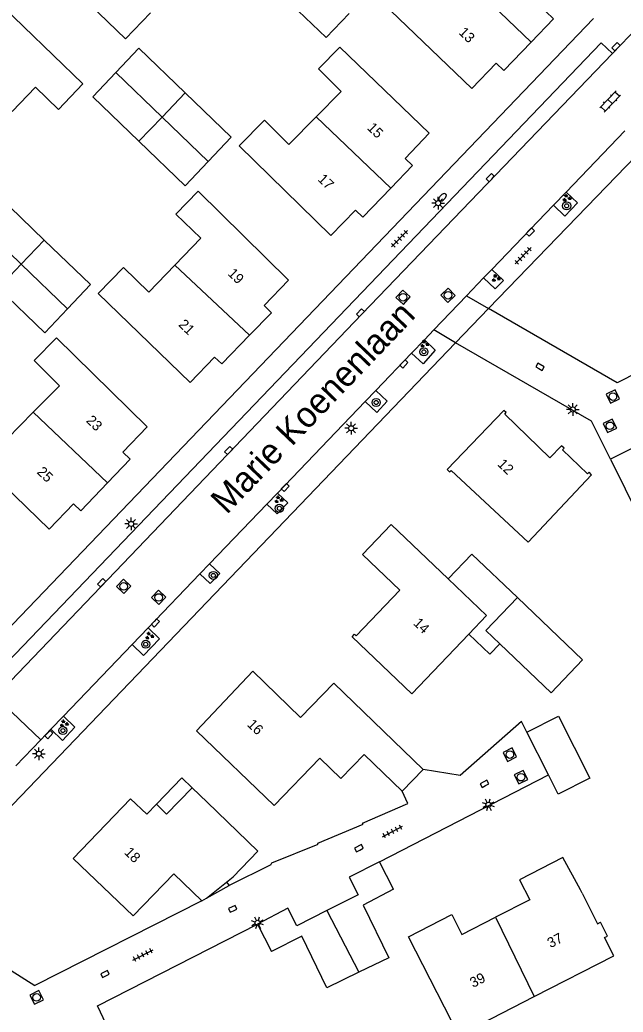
# Model space of a CAD drawing. Extents: x 128999 to 131010, y 395498 to 399007.
# Drawn here: x 130477.9 to 130537.4, y 398150.1 to 398247.9 of the extents above; entities that cross this region are included whole.
import ezdxf

# ---------------------------------------------------------------- set-up
doc = ezdxf.new("R2010")
doc.units = 0
for name, color, linetype in [('gg-afsc-erfafscheiding', 7, 'Continuous'), ('gg-afsc-hekwerk', 7, 'Continuous'), ('gg-afsc-muur', 7, 'Continuous'), ('gg-anno-huisnummerreeks BGT', 7, 'Continuous'), ('gg-anno-openbare ruimte label', 7, 'Continuous'), ('gg-bbg-bijgebouw', 7, 'Continuous'), ('gg-bbg-gedigitaliseerde bebouwing', 7, 'Continuous'), ('gg-bbg-gedigitaliseerde bijgebouw', 7, 'Continuous'), ('gg-bbg-hoofdgebouw', 7, 'Continuous'), ('gg-bbg-luifel en loopbrug', 7, 'Continuous'), ('gg-bbg-tussenscheiding', 7, 'Continuous'), ('gg-knt-verharding', 7, 'Continuous'), ('gg-knt-verharding nz', 7, 'Continuous'), ('gt-grn-weggrens', 7, 'Continuous'), ('gt-symb-boom', 7, 'Continuous'), ('gt-symb-brandkraan', 7, 'Continuous'), ('gt-symb-groenvak', 7, 'Continuous'), ('gt-symb-klinker verharding', 7, 'Continuous'), ('gt-symb-kolk', 7, 'Continuous'), ('gt-symb-lichtmast', 7, 'Continuous'), ('gt-symb-rioolschacht', 7, 'Continuous'), ('gt-symb-tegel verharding', 7, 'Continuous')]:
    doc.layers.add(name, color=color, linetype=linetype)

# ---------------------------------------------------------------- blocks, each defined once
blk = doc.blocks.new('gt0-KL1')
at = {"layer": 'gt-symb-klinker verharding'}
for p, q in [((-1.15, 0.3), (1.15, 0.3)), ((-1, -0.3), (-1, 0.3)), ((-0.5, 0.3), (-0.5, 0.45)), ((0, -0.3), (0, 0.3)), ((0.5, 0.3), (0.5, 0.45)), ((1, -0.3), (1, 0.3)), ((-1.15, -0.3), (1.15, -0.3)), ((-0.5, -0.45), (-0.5, -0.3)), ((0.5, -0.45), (0.5, -0.3))]:
    blk.add_line(p, q, dxfattribs=at)
blk = doc.blocks.new('gt0-KOLK')
at = {"layer": 'gt-symb-kolk'}
blk.add_lwpolyline([(0, 0), (0.375, 0), (0.375, 0.4), (-0.375, 0.4), (-0.375, 0), (0, 0)], dxfattribs=at)
blk = doc.blocks.new('gt0-RS')
at = {"layer": 'gt-symb-rioolschacht'}
blk.add_lwpolyline([(-0.5, -0.5), (0.5, -0.5), (0.5, 0.5), (-0.5, 0.5)], close=True, dxfattribs=at)
blk.add_circle((0, 0), 0.375, dxfattribs=at)
blk = doc.blocks.new('gt0-GRVAK')
at = {"layer": 'gt-symb-groenvak'}
for p, q in [((-0.11, 0.189), (-0.228, 0.24)), ((-0.182, 0.153), (0.088, 0.153)), ((-0.091, 0.211), (-0.156, 0.322)), ((-0.047, 0.214), (-0.047, 0.393)), ((-0.004, 0.211), (0.061, 0.322)), ((0.015, 0.189), (0.133, 0.24)), ((0.262, -0.052), (0.197, 0.059)), ((0.305, -0.049), (0.305, 0.13)), ((0.349, -0.052), (0.414, 0.059)), ((-0.245, -0.228), (-0.363, -0.177)), ((-0.318, -0.264), (-0.047, -0.264)), ((-0.226, -0.206), (-0.291, -0.095)), ((-0.183, -0.203), (-0.183, -0.024)), ((-0.139, -0.206), (-0.074, -0.095)), ((-0.12, -0.228), (-0.002, -0.177)), ((0.243, -0.074), (0.125, -0.023)), ((0.17, -0.11), (0.441, -0.11)), ((0.368, -0.074), (0.486, -0.023))]:
    blk.add_line(p, q, dxfattribs=at)
blk = doc.blocks.new('gt0-TEG1')
at = {"layer": 'gt-symb-tegel verharding'}
for p, q in [((-1.125, 0), (1.125, 0)), ((-0.9, -0.25), (-0.9, 0.25)), ((-0.45, -0.25), (-0.45, 0.25)), ((0, -0.25), (0, 0.25)), ((0.45, -0.25), (0.45, 0.25)), ((0.9, -0.25), (0.9, 0.25))]:
    blk.add_line(p, q, dxfattribs=at)
blk = doc.blocks.new('gt0-BOOM')
at = {"layer": 'gt-symb-boom'}
for radius in [0.4, 0.2]:
    blk.add_circle((0, 0), radius, dxfattribs=at)
blk = doc.blocks.new('gt0-LMAST')
at = {"layer": 'gt-symb-lichtmast'}
for p, q in [((-0.182, 0.173), (-0.447, 0.438)), ((-0.005, 0.246), (-0.005, 0.621)), ((0.172, 0.173), (0.437, 0.438)), ((-0.255, -0.004), (-0.63, -0.004)), ((-0.182, -0.181), (-0.447, -0.446)), ((-0.005, -0.254), (-0.005, -0.629)), ((0.437, -0.446), (0.172, -0.181)), ((0.245, -0.004), (0.62, -0.004))]:
    blk.add_line(p, q, dxfattribs=at)
blk.add_circle((-0.005, -0.004), 0.25, dxfattribs=at)
blk = doc.blocks.new('gt0-BR')
at = {"layer": 'gt-symb-brandkraan'}
for centre, radius, start, end in [((-0.244, 0), 0.206, 107.56694, 252.43307), ((0.599, -2.664), 3, 106.89205, 107.56694), ((0, -0.691), 0.938, 73.10799, 106.89205), ((-0.599, -2.664), 3, 72.43309, 73.10799), ((0.244, 0), 0.206, 287.56695, 72.43309), ((0.599, 2.664), 3, 252.43307, 253.10797), ((0, 0.691), 0.938, 253.10797, 286.89206), ((-0.599, 2.664), 3, 286.89206, 287.56695)]:
    blk.add_arc(centre, radius, start, end, dxfattribs=at)

msp = doc.modelspace()

# ---------------------------------------------------------------- linework, layer by layer
at = {"layer": 'gg-afsc-erfafscheiding'}
for p, q in [((130516.196, 398170.631), (130515.64, 398171.84)), ((130498.304, 398162.873), (130498.579, 398162.532))]:
    msp.add_line(p, q, dxfattribs=at)
at = {"layer": 'gg-afsc-hekwerk'}
for p, q in [((130502.667, 398164.591), (130498.579, 398162.532)), ((130495.856, 398161.03), (130479.38, 398152.67))]:
    msp.add_line(p, q, dxfattribs=at)
at = {"layer": 'gg-afsc-muur'}
msp.add_lwpolyline([(130502.667, 398164.591), (130502.76, 398164.788), (130507.346, 398166.619), (130507.307, 398166.712), (130511.772, 398168.593), (130511.727, 398168.697), (130516.196, 398170.631)], dxfattribs=at)
at = {"layer": 'gg-bbg-bijgebouw'}
for p, q in [((130510.413, 398248.577), (130508.147, 398246.205)), ((130489.665, 398245.134), (130487.387, 398242.744)), ((130487.387, 398242.744), (130485.109, 398240.354)), ((130538.951, 398206.001), (130536.19, 398204.62)), ((130530.06, 398173.45), (130527.93, 398177.66)), ((130514.78, 398162.18), (130513.4, 398164.88)), ((130501.35, 398158.75), (130502.74, 398156.05))]:
    msp.add_line(p, q, dxfattribs=at)
for points in [[(130527.93, 398177.66), (130531.06, 398179.24), (130534.14, 398173.13), (130531.01, 398171.55), (130530.06, 398173.45)], [(130513.4, 398164.88), (130510.42, 398163.36), (130511.3, 398161.63), (130508.205, 398160.067)], [(130508.205, 398160.067), (130505.24, 398158.57), (130504.35, 398160.3), (130501.35, 398158.75)]]:
    msp.add_lwpolyline(points, dxfattribs=at)
at = {"layer": 'gg-bbg-gedigitaliseerde bebouwing'}
for points in [[(130507.165, 398238.388), (130509.622, 398240.875), (130507.372, 398243.093), (130509.481, 398245.239)], [(130481.722, 398239.103), (130479.454, 398241.289), (130477.163, 398238.911)], [(130508.61, 398226.68), (130499.56, 398235.524), (130502.046, 398238.04), (130504.462, 398235.653), (130507.165, 398238.388)], [(130493.202, 398223.743), (130495.77, 398226.402), (130493.308, 398228.781), (130495.506, 398231.056), (130504.43, 398222.25)], [(130494.71, 398212.18), (130485.635, 398220.94), (130488.127, 398223.52), (130490.64, 398221.092), (130493.202, 398223.743)], [(130479.234, 398209.224), (130481.83, 398211.845), (130479.318, 398214.333), (130481.521, 398216.558), (130490.49, 398207.79)], [(130480.81, 398197.69), (130471.777, 398206.456), (130474.276, 398208.979), (130476.657, 398206.622), (130479.234, 398209.224)], [(130520.47, 398203.5), (130528.068, 398196.409), (130534.3, 398203.07)]]:
    msp.add_lwpolyline(points, dxfattribs=at)
at = {"layer": 'gg-bbg-gedigitaliseerde bijgebouw'}
for p, q in [((130508.147, 398246.205), (130503.577, 398250.54)), ((130489.665, 398245.134), (130494.217, 398240.746)), ((130494.217, 398240.746), (130498.77, 398236.358)), ((130489.665, 398235.963), (130485.109, 398240.354)), ((130498.77, 398236.358), (130496.495, 398233.965)), ((130475.738, 398230.617), (130480.311, 398226.219)), ((130530.337, 398181.556), (130525.274, 398186.391))]:
    msp.add_line(p, q, dxfattribs=at)
for points in [[(130496.495, 398233.965), (130494.221, 398231.571), (130489.665, 398235.963)], [(130480.311, 398226.219), (130484.885, 398221.822), (130482.628, 398219.448)], [(130482.628, 398219.448), (130480.372, 398217.074), (130475.785, 398221.484)], [(130536.19, 398204.62), (130539.097, 398198.751), (130538.729, 398198.576), (130541.235, 398193.325), (130540.451, 398192.259), (130543.027, 398186.862), (130547.18, 398188.844), (130544.154, 398195.184)], [(130525.274, 398186.391), (130523.9, 398187.703), (130527.006, 398190.955)], [(130527.006, 398190.955), (130533.442, 398184.809), (130530.337, 398181.556)], [(130514.78, 398162.18), (130511.789, 398160.619), (130514.308, 398155.423), (130511.37, 398153.999)], [(130511.37, 398153.999), (130508.199, 398152.463), (130505.729, 398157.559), (130502.74, 398156.05)]]:
    msp.add_lwpolyline(points, dxfattribs=at)
at = {"layer": 'gg-bbg-hoofdgebouw'}
for p, q in [((130513.705, 398249.612), (130522.52, 398241.16)), ((130518.31, 398236.76), (130509.481, 398245.239)), ((130522.52, 398241.16), (130524.925, 398243.659)), ((130518.31, 398236.76), (130515.922, 398234.279)), ((130511.017, 398229.182), (130508.61, 398226.68)), ((130504.43, 398222.25), (130502.02, 398219.753)), ((130497.121, 398214.677), (130494.71, 398212.18)), ((130490.49, 398207.79), (130488.088, 398205.284)), ((130483.211, 398200.196), (130480.81, 398197.69)), ((130515.64, 398171.84), (130517.71, 398173.98)), ((130496.38, 398170.77), (130494.914, 398172.189)), ((130488.84, 398171.1), (130490.431, 398169.571)), ((130491.391, 398170.562), (130490.431, 398169.571)), ((130493.095, 398163.704), (130495.856, 398161.03)), ((130498.304, 398162.873), (130498.97, 398163.41)), ((130496.335, 398161.286), (130498.304, 398162.873)), ((130533.392, 398161.794), (130533.225, 398162.124)), ((130495.856, 398161.03), (130496.335, 398161.286)), ((130521.22, 398147.78), (130528.649, 398151.589))]:
    msp.add_line(p, q, dxfattribs=at)
for points in [[(130479.51, 398254.57), (130488.34, 398246.064), (130490.82, 398248.638)], [(130475.3, 398250.15), (130484.13, 398241.644), (130481.722, 398239.103)], [(130528.349, 398245.753), (130530.556, 398248.046), (130529.825, 398248.75)], [(130524.925, 398243.659), (130525.656, 398242.955), (130528.349, 398245.753)], [(130514.503, 398231.331), (130516.654, 398233.575), (130515.922, 398234.279)], [(130511.017, 398229.182), (130511.759, 398228.468), (130514.503, 398231.331)], [(130502.02, 398219.753), (130502.754, 398219.051), (130500.582, 398216.821)], [(130500.582, 398216.821), (130497.831, 398213.996), (130497.121, 398214.677)], [(130534.3, 398203.07), (130534.07, 398203.32), (130533.91, 398203.17), (130531.46, 398205.52), (130531.61, 398205.68), (130531.37, 398205.91), (130530.22, 398204.72), (130525.75, 398209.04), (130525.9, 398209.2), (130525.67, 398209.42), (130520.08, 398203.57), (130520.32, 398203.34), (130520.47, 398203.5)], [(130488.088, 398205.284), (130488.814, 398204.591), (130486.572, 398202.256)], [(130486.572, 398202.256), (130483.931, 398199.506), (130483.211, 398200.196)], [(130510.71, 398187.08), (130510.92, 398187.33), (130511.09, 398187.19), (130515.39, 398191.67), (130511.72, 398195.19), (130514.55, 398198.17), (130520.183, 398192.788)], [(130520.183, 398192.788), (130523.96, 398189.18), (130522.21, 398187.347)], [(130522.21, 398187.347), (130516.59, 398181.46), (130510.71, 398187.08)], [(130515.64, 398171.84), (130511.89, 398175.48), (130509.59, 398173.1), (130507.51, 398175.11), (130503, 398170.43), (130495.33, 398177.82), (130500.91, 398183.69), (130505.62, 398179.11), (130508.9, 398182.51), (130517.71, 398173.98)], [(130494.914, 398172.189), (130492.396, 398169.588), (130491.391, 398170.562)], [(130488.84, 398171.1), (130483.18, 398165.21), (130489.09, 398159.56), (130493.095, 398163.704)], [(130496.38, 398170.77), (130501.39, 398165.95), (130498.97, 398163.41)], [(130533.225, 398162.124), (130531.499, 398165.3), (130527.218, 398163.105), (130528.222, 398161.147), (130524.84, 398159.413)], [(130533.392, 398161.794), (130534.916, 398158.777), (130535.212, 398158.926)], [(130521.22, 398147.78), (130516.247, 398157.479), (130520.527, 398159.674), (130521.531, 398157.716), (130524.84, 398159.413)], [(130528.649, 398151.589), (130536.51, 398155.62), (130535.6, 398157.41), (130535.9, 398157.56), (130535.212, 398158.926)]]:
    msp.add_lwpolyline(points, dxfattribs=at)
at = {"layer": 'gg-bbg-luifel en loopbrug'}
for points in [[(130527.006, 398190.955), (130522.522, 398195.237), (130520.183, 398192.788)], [(130522.21, 398187.347), (130524.29, 398185.361), (130525.274, 398186.391)], [(130491.391, 398170.562), (130493.909, 398173.163), (130494.914, 398172.189)]]:
    msp.add_lwpolyline(points, dxfattribs=at)
at = {"layer": 'gg-bbg-tussenscheiding'}
for p, q in [((130520.913, 398252.912), (130528.349, 398245.753)), ((130491.941, 398238.354), (130487.387, 398242.744)), ((130491.941, 398238.354), (130494.217, 398240.746)), ((130489.665, 398235.963), (130491.941, 398238.354)), ((130496.495, 398233.965), (130491.941, 398238.354)), ((130507.165, 398238.388), (130514.503, 398231.331)), ((130478.048, 398223.852), (130473.469, 398228.256)), ((130478.048, 398223.852), (130480.311, 398226.219)), ((130475.785, 398221.484), (130478.048, 398223.852)), ((130482.628, 398219.448), (130478.048, 398223.852)), ((130493.202, 398223.743), (130500.582, 398216.821)), ((130479.234, 398209.224), (130486.572, 398202.256)), ((130508.205, 398160.067), (130511.37, 398153.999)), ((130524.84, 398159.413), (130528.649, 398151.589))]:
    msp.add_line(p, q, dxfattribs=at)
at = {"layer": 'gg-knt-verharding'}
for p, q in [((130524.14, 398219.45), (130556.667, 398253.119)), ((130456.065, 398166.289), (130534.527, 398248.06)), ((130539.815, 398248.211), (130536.396, 398244.623)), ((130531.805, 398230.955), (130537.602, 398236.999)), ((130530.559, 398229.655), (130531.805, 398230.955)), ((130524.488, 398223.325), (130530.559, 398229.655)), ((130523.674, 398222.476), (130524.488, 398223.325)), ((130521.979, 398220.709), (130523.674, 398222.476)), ((130518.763, 398217.355), (130521.979, 398220.709)), ((130517.833, 398216.386), (130518.763, 398217.355)), ((130520.9, 398216.09), (130467.39, 398160.31)), ((130516.551, 398215.049), (130517.833, 398216.386)), ((130513.037, 398211.385), (130516.551, 398215.049)), ((130511.989, 398210.293), (130513.037, 398211.385)), ((130503.331, 398201.265), (130511.989, 398210.293)), ((130502.277, 398200.166), (130503.331, 398201.265)), ((130496.628, 398194.276), (130502.277, 398200.166)), ((130495.679, 398193.287), (130496.628, 398194.276)), ((130490.575, 398187.965), (130495.679, 398193.287)), ((130488.991, 398186.314), (130490.575, 398187.965)), ((130482.219, 398179.253), (130488.991, 398186.314)), ((130479.99, 398176.929), (130475.497, 398181.185)), ((130480.979, 398177.96), (130482.219, 398179.253)), ((130479.99, 398176.929), (130480.979, 398177.96)), ((130477.531, 398174.349), (130479.99, 398176.929)), ((130513.4, 398164.88), (130530.06, 398173.45)), ((130496.335, 398161.286), (130498.579, 398162.532)), ((130467.39, 398160.31), (130479.38, 398152.67))]:
    msp.add_line(p, q, dxfattribs=at)
for points in [[(130459.911, 398164.904), (130458.856, 398165.973), (130471.949, 398179.648), (130474.397, 398182.227), (130535.266, 398245.677), (130536.396, 398244.623)], [(130587.39, 398236.19), (130586.65, 398237.41), (130536.85, 398212.13), (130524.14, 398219.45)], [(130531.805, 398230.955), (130532.931, 398229.875), (130531.695, 398228.565), (130530.559, 398229.655)], [(130523.674, 398222.476), (130524.806, 398221.39), (130525.619, 398222.24), (130524.488, 398223.325)], [(130517.833, 398216.386), (130518.907, 398215.356), (130517.691, 398214.015), (130516.551, 398215.049)], [(130536.19, 398204.62), (130534.31, 398208.34), (130520.9, 398216.09)], [(130511.989, 398210.293), (130513.119, 398209.209), (130514.157, 398210.31), (130513.037, 398211.385)], [(130503.331, 398201.265), (130504.355, 398200.283), (130503.287, 398199.197), (130502.277, 398200.166)], [(130495.679, 398193.287), (130496.678, 398192.329), (130497.634, 398193.311), (130496.628, 398194.276)], [(130490.575, 398187.965), (130491.697, 398186.889), (130490.122, 398185.229), (130488.991, 398186.314)], [(130482.219, 398179.253), (130483.353, 398178.165), (130482.127, 398176.859), (130480.979, 398177.96)], [(130527.93, 398177.66), (130527.4, 398178.73), (130521.35, 398173.39), (130517.71, 398173.98)], [(130486.43, 398148.88), (130485.58, 398150.68), (130501.35, 398158.75)]]:
    msp.add_lwpolyline(points, dxfattribs=at)
at = {"layer": 'gg-knt-verharding nz'}
msp.add_lwpolyline([(130475.497, 398181.185), (130511.663, 398218.9), (130536.396, 398244.623)], dxfattribs=at)
at = {"layer": 'gt-grn-weggrens'}
for p, q in [((130521.979, 398220.709), (130524.14, 398219.45)), ((130520.9, 398216.09), (130524.14, 398219.45)), ((130520.9, 398216.09), (130518.763, 398217.355))]:
    msp.add_line(p, q, dxfattribs=at)

# ---------------------------------------------------------------- block references
at = {"layer": 'gt-symb-boom'}
for p in [(130531.862, 398229.596), (130517.777, 398215.19), (130513.068, 398210.197), (130503.52, 398199.753), (130497.003, 398193.134), (130490.335, 398186.345), (130482.161, 398177.832)]:
    msp.add_blockref('gt0-BOOM', p, dxfattribs=at)
at = {"layer": 'gt-symb-brandkraan', "rotation": 44.35170201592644}
msp.add_blockref('gt0-BR', (130519.618, 398230.43), dxfattribs=at)
at = {"layer": 'gt-symb-groenvak'}
for p in [(130531.86, 398230.364), (130524.87, 398222.45), (130517.835, 398215.973), (130503.444, 398200.614), (130490.685, 398187.17), (130482.264, 398178.518)]:
    msp.add_blockref('gt0-GRVAK', p, dxfattribs=at)
at = {"layer": 'gt-symb-klinker verharding', "rotation": 46.13442163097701}
msp.add_blockref('gt0-KL1', (130536.154, 398239.887), dxfattribs=at)
at = {"layer": 'gt-symb-kolk'}
for p, rotation in [((130536.878, 398245.149), 44.87852502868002), ((130524.468, 398232.238), 46.13442163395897), ((130528.14, 398227.147), -133.905309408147), ((130511.663, 398218.9), 46.21542825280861), ((130515.656, 398214.131), -133.78457174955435), ((130529.133, 398213.54), -30.000727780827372), ((130498.656, 398205.319), 46.134421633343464), ((130503.952, 398201.947), -133.865578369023), ((130486.138, 398192.279), 46.2154282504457), ((130491.151, 398188.586), -133.78457174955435), ((130480.636, 398177.578), -133.70356998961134), ((130523.849, 398172.397), 27.20591683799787), ((130511.461, 398166.05), 27.20591683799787), ((130498.995, 398160.065), 25.43177274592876), ((130486.409, 398153.638), 27.128766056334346)]:
    msp.add_blockref('gt0-KOLK', p, dxfattribs=dict(at, rotation=rotation))
at = {"layer": 'gt-symb-lichtmast'}
for p in [(130519.18, 398229.859), (130532.475, 398209.51), (130510.606, 398207.656), (130488.894, 398198.216), (130479.801, 398175.545)]:
    msp.add_blockref('gt0-LMAST', p, dxfattribs=at)
for p, rotation in [((130524.144, 398170.519), 27.20591683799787), ((130501.372, 398158.873), 26.872538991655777)]:
    msp.add_blockref('gt0-LMAST', p, dxfattribs=dict(at, rotation=rotation))
at = {"layer": 'gt-symb-rioolschacht'}
for p, rotation in [((130515.723, 398220.573), 137.55289814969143), ((130520.165, 398220.769), 43.58107409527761), ((130536.423, 398210.78), 25.53973281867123), ((130536.134, 398207.895), 26.103824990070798), ((130488.162, 398192.055), -44.59480322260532), ((130491.61, 398190.96), 46.418925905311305), ((130526.258, 398175.464), 26.872538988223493), ((130527.359, 398173.234), 27.20591683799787), ((130479.565, 398151.504), 26.872538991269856)]:
    msp.add_blockref('gt0-RS', p, dxfattribs=dict(at, rotation=rotation))
at = {"layer": 'gt-symb-tegel verharding'}
for p, rotation in [((130515.373, 398226.35), 46.13442162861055), ((130527.572, 398224.673), 46.13442163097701), ((130514.682, 398167.872), 27.205916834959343), ((130490.049, 398155.69), 26.872538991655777)]:
    msp.add_blockref('gt0-TEG1', p, dxfattribs=dict(at, rotation=rotation))

# ---------------------------------------------------------------- texts
at = {"layer": 'gg-anno-huisnummerreeks BGT'}
for s, rotation, p in [('13', 316.1, (130521.142, 398246.617)), ('15', 316.1, (130512.112, 398237.208)), ('17', 316.1, (130507.233, 398232.139)), ('19', 316, (130498.357, 398222.836)), ('21', 316, (130493.497, 398217.801)), ('23', 316.2, (130484.386, 398208.326)), ('12', 316.3, (130524.975, 398204.028)), ('25', 316.2, (130479.533, 398203.262)), ('14', 316.2, (130516.665, 398188.344)), ('16', 316.5, (130500.274, 398178.343)), ('18', 316.1, (130488.152, 398165.733)), ('37', 27.1, (130530.271, 398156.355)), ('39', 27.1, (130522.63, 398152.437))]:
    msp.add_text(s, height=1, rotation=rotation, dxfattribs=at).set_placement(p)
at = {"layer": 'gg-anno-openbare ruimte label'}
msp.add_text('Marie Koenenlaan', height=2.5, rotation=46.3, dxfattribs=at).set_placement((130498.327, 398199.067))

doc.saveas('drawing.dxf')
